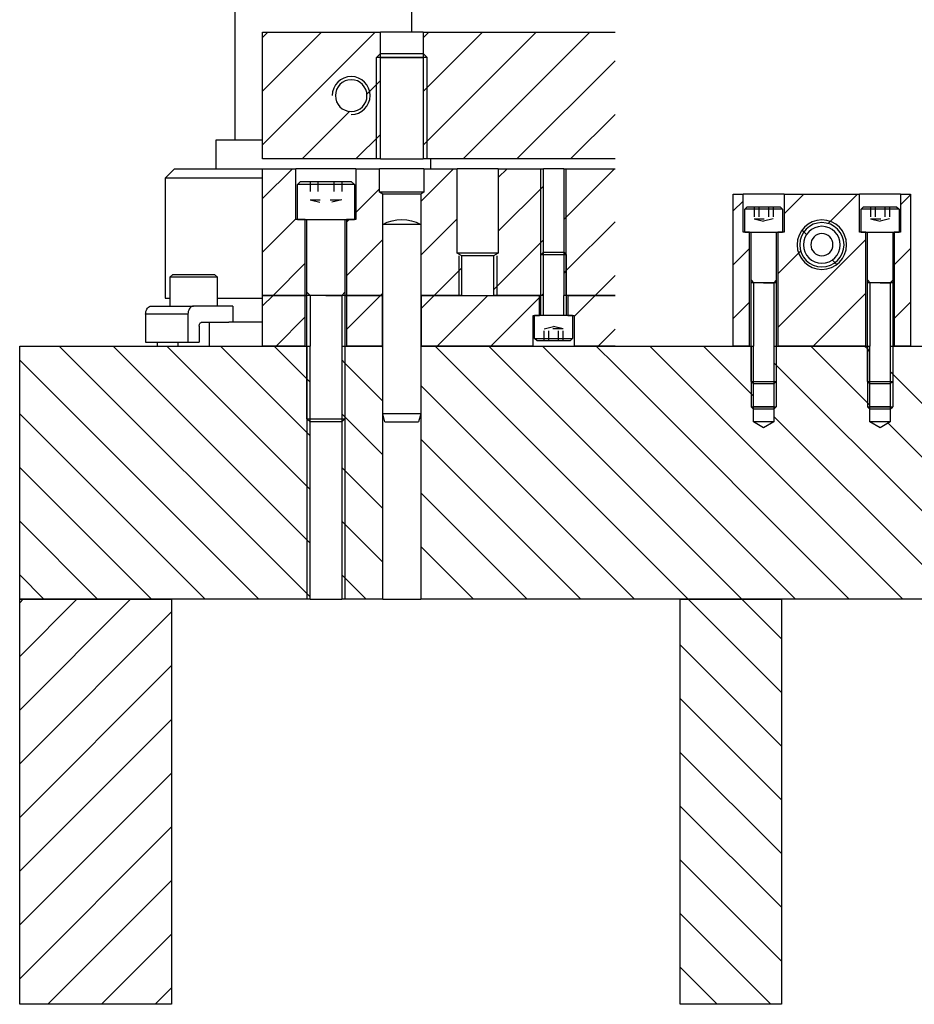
# Model space of a CAD drawing. Header units: inches. Extents: x 3 to 351, y 4 to 271.
# Tile 410 of 530: x 293 to 302, y 94 to 104. Entities that reach past the tile are written whole.
import ezdxf

# ---------------------------------------------------------------- set-up
doc = ezdxf.new("R2010")
doc.units = ezdxf.units.IN
doc.header["$LTSCALE"] = 0.5
doc.header["$MEASUREMENT"] = 0
doc.linetypes.add('HIDDEN', pattern=[0.225, 0.15, -0.075])
doc.layers.add('MFB', color=7, linetype='Continuous')

msp = doc.modelspace()

# ---------------------------------------------------------------- linework, layer by layer
at = {"layer": 'MFB', "color": 136, "linetype": 'Continuous'}
for p, q in [((295.2125, 105.0388), (295.2125, 102.6781)), ((296.9625, 103.7448), (296.9625, 104.2448)), ((294.6167, 102.3968), (294.525, 102.3052)), ((294.6167, 102.3968), (295.4875, 102.3968)), ((295.4875, 102.3052), (294.525, 102.3052)), ((294.525, 102.3052), (294.525, 101.1188)), ((297.05, 101.8466), (296.675, 101.8466)), ((296.675, 99.9768), (296.675, 101.8466)), ((297.05, 101.8466), (297.05, 99.9768)), ((294.525, 101.1188), (294.5715, 101.1188)), ((295.0403, 101.1188), (295.4875, 101.1188)), ((295.4875, 100.8828), (295.1545, 100.8828)), ((294.446, 100.686), (294.446, 100.6468)), ((296.6965, 99.8968), (296.675, 99.9768)), ((297.05, 99.9768), (296.675, 99.9768)), ((297.05, 99.9768), (297.0286, 99.8968)), ((296.6965, 99.8968), (297.0286, 99.8968))]:
    msp.add_line(p, q, dxfattribs=at)
at = {"layer": 'MFB', "color": 190, "linetype": 'Continuous'}
for p, q in [((296.5989, 103.7448), (295.4875, 102.6334)), ((296.0686, 103.7448), (295.4875, 103.1638)), ((295.5383, 103.7448), (295.4875, 103.6941)), ((296.5989, 103.7448), (295.4875, 102.6334)), ((296.0686, 103.7448), (295.4875, 103.1638)), ((295.5383, 103.7448), (295.4875, 103.6941)), ((295.4875, 102.4948), (295.4875, 103.7448)), ((295.4875, 103.7448), (296.6516, 103.7448)), ((296.6516, 103.4948), (296.6516, 103.7448)), ((297.0735, 103.7448), (296.6516, 103.7448)), ((298.1899, 103.7448), (297.0735, 102.6284)), ((297.6596, 103.7448), (297.0735, 103.1587)), ((297.1293, 103.7448), (297.0735, 103.689)), ((298.1899, 103.7448), (297.0735, 102.6284)), ((297.6596, 103.7448), (297.0735, 103.1587)), ((297.1293, 103.7448), (297.0735, 103.689)), ((297.0735, 103.7448), (297.0735, 103.4948)), ((297.0735, 103.7448), (298.9697, 103.7448)), ((298.7202, 103.7448), (297.4702, 102.4948)), ((298.7202, 103.7448), (297.4702, 102.4948)), ((296.6516, 102.4948), (296.6516, 103.4948)), ((297.0735, 103.4948), (297.0735, 102.4948)), ((298.9697, 103.464), (298.0006, 102.4948)), ((298.9697, 103.464), (298.0006, 102.4948)), ((296.6516, 103.2671), (296.5181, 103.1337)), ((296.6516, 103.2671), (296.5181, 103.1337)), ((296.3486, 102.9642), (295.8793, 102.4948)), ((296.3486, 102.9642), (295.8793, 102.4948)), ((298.9697, 102.9337), (298.5309, 102.4948)), ((298.9697, 102.9337), (298.5309, 102.4948)), ((296.6516, 102.7368), (296.4096, 102.4948)), ((296.6516, 102.7368), (296.4096, 102.4948)), ((296.6516, 102.4948), (295.4875, 102.4948)), ((296.6516, 102.4948), (297.0735, 102.4948)), ((298.9697, 102.4948), (297.0735, 102.4948))]:
    msp.add_line(p, q, dxfattribs=at)
at = {"layer": 'MFB', "color": 2, "linetype": 'Continuous'}
for p, q in [((296.6516, 103.5339), (296.6125, 103.4948)), ((296.6125, 102.4948), (296.6125, 103.4948)), ((297.1125, 103.4948), (296.6125, 103.4948)), ((296.6516, 103.5339), (297.0735, 103.5339)), ((297.0735, 103.5339), (297.1125, 103.4948)), ((297.1125, 102.4948), (297.1125, 103.4948)), ((298.2375, 101.1468), (298.2375, 102.3968)), ((298.4875, 101.1468), (298.4875, 102.3968)), ((297.425, 101.5365), (297.425, 101.1468)), ((297.8, 101.5365), (297.8, 101.1468)), ((300.3125, 101.2963), (300.337, 101.2718)), ((300.337, 101.2718), (300.337, 100.6468)), ((300.4375, 101.2718), (300.337, 101.2718)), ((300.4375, 101.2718), (300.538, 101.2718)), ((300.5625, 101.2963), (300.538, 101.2718)), ((300.538, 101.2718), (300.538, 100.6468)), ((301.4625, 101.2963), (301.487, 101.2718)), ((301.487, 101.2718), (301.487, 100.6468)), ((301.5875, 101.2718), (301.487, 101.2718)), ((301.5875, 101.2718), (301.688, 101.2718)), ((301.7125, 101.2963), (301.688, 101.2718)), ((301.688, 101.2718), (301.688, 100.6468)), ((295.925, 101.1781), (295.9563, 101.1468)), ((295.9563, 101.1468), (295.9563, 100.6468)), ((296.1125, 101.1468), (295.9563, 101.1468)), ((296.1125, 101.1468), (296.2688, 101.1468)), ((296.3, 101.1781), (296.2688, 101.1468)), ((296.2688, 101.1468), (296.2688, 100.6468)), ((298.262, 100.9468), (298.262, 101.1468)), ((298.463, 100.9468), (298.463, 101.1468)), ((294.3394, 101.001), (294.3449, 101.0122)), ((294.3449, 101.0122), (294.3518, 101.0219)), ((294.3518, 101.0219), (294.3598, 101.0298)), ((294.3598, 101.0298), (294.3686, 101.0356)), ((294.3686, 101.0356), (294.3779, 101.0391)), ((294.3779, 101.0391), (294.3876, 101.0403)), ((294.3876, 101.0403), (294.8052, 101.0403)), ((294.7626, 101.0122), (294.757, 101.001)), ((294.7694, 101.0219), (294.7626, 101.0122)), ((294.7774, 101.0298), (294.7694, 101.0219)), ((294.7862, 101.0356), (294.7774, 101.0298)), ((294.7955, 101.0391), (294.7862, 101.0356)), ((294.8052, 101.0403), (294.7955, 101.0391)), ((295.1949, 101.0403), (294.8052, 101.0403)), ((295.1949, 101.0403), (295.1949, 100.8828)), ((294.3319, 100.9616), (294.3328, 100.9753)), ((294.3319, 100.9616), (294.3319, 100.686)), ((294.3328, 100.9753), (294.3353, 100.9885)), ((294.3353, 100.9885), (294.3394, 101.001)), ((294.7504, 100.9753), (294.7495, 100.9616)), ((294.7495, 100.9616), (294.7495, 100.686)), ((294.7529, 100.9885), (294.7504, 100.9753)), ((294.757, 101.001), (294.7529, 100.9885)), ((294.8609, 100.8435), (294.8613, 100.8503)), ((294.8609, 100.8435), (294.8609, 100.686)), ((294.8613, 100.8503), (294.8626, 100.8569)), ((294.8626, 100.8569), (294.8646, 100.8632)), ((294.8646, 100.8632), (294.8674, 100.8688)), ((294.8674, 100.8688), (294.8708, 100.8736)), ((294.8708, 100.8736), (294.8748, 100.8776)), ((294.8748, 100.8776), (294.8792, 100.8805)), ((294.8792, 100.8805), (294.8839, 100.8822)), ((294.8839, 100.8822), (294.8887, 100.8828)), ((294.8887, 100.8828), (295.1545, 100.8828)), ((294.3319, 100.686), (294.7495, 100.686)), ((294.7495, 100.686), (294.8609, 100.686)), ((295.925, 100.6468), (295.925, 98.1468)), ((296.3, 100.6468), (296.3, 98.1468)), ((300.3125, 100.6468), (300.3125, 100.0468)), ((300.5625, 100.6468), (300.5625, 100.0468)), ((301.4625, 100.6468), (301.4625, 100.0468)), ((301.7125, 100.6468), (301.7125, 100.0468)), ((300.3125, 100.0468), (300.5625, 100.0468)), ((300.337, 100.0223), (300.3125, 100.0468)), ((300.538, 100.0223), (300.5625, 100.0468)), ((301.4625, 100.0468), (301.7125, 100.0468)), ((301.487, 100.0223), (301.4625, 100.0468)), ((301.688, 100.0223), (301.7125, 100.0468)), ((300.538, 100.0223), (300.337, 100.0223)), ((301.688, 100.0223), (301.487, 100.0223))]:
    msp.add_line(p, q, dxfattribs=at)
at = {"layer": 'MFB', "color": 96, "linetype": 'Continuous'}
for p, q in [((296.6516, 103.4948), (297.0735, 103.4948)), ((295.4875, 102.6781), (295.025, 102.6781)), ((295.025, 102.6781), (295.025, 102.3968)), ((297.15, 102.3968), (297.15, 102.4948)), ((294.7495, 100.9616), (294.3319, 100.9616)), ((300.538, 100.0468), (300.337, 100.0468)), ((301.688, 100.0468), (301.487, 100.0468))]:
    msp.add_line(p, q, dxfattribs=at)
at = {"layer": 'MFB', "color": 9, "linetype": 'Continuous'}
for p, q in [((295.7813, 102.3968), (295.4875, 102.1031)), ((295.7813, 102.3968), (295.4875, 102.1031)), ((295.4875, 101.1468), (295.4875, 102.3968)), ((295.4875, 102.3968), (295.8156, 102.3968)), ((295.8156, 101.8968), (295.8156, 102.3968)), ((296.4094, 102.3968), (295.8156, 102.3968)), ((296.4094, 102.3968), (296.4094, 101.8968)), ((296.4094, 102.3968), (296.6438, 102.3968)), ((296.6438, 102.1649), (296.6438, 102.3968)), ((297.0813, 102.3968), (296.6438, 102.3968)), ((297.3722, 102.3968), (297.05, 102.0746)), ((297.3722, 102.3968), (297.05, 102.0746)), ((297.0813, 102.3968), (297.0813, 102.1649)), ((297.0813, 102.3968), (297.4094, 102.3968)), ((297.4094, 101.5635), (297.4094, 102.3968)), ((297.8156, 102.3968), (297.4094, 102.3968)), ((297.9026, 102.3968), (297.8156, 102.3099)), ((297.9026, 102.3968), (297.8156, 102.3099)), ((297.8156, 102.3968), (297.8156, 101.5635)), ((297.8156, 102.3968), (298.262, 102.3968)), ((298.262, 101.1468), (298.262, 102.3968)), ((298.463, 102.3968), (298.262, 102.3968)), ((298.9632, 102.3968), (298.463, 101.8966)), ((298.9632, 102.3968), (298.463, 101.8966)), ((298.463, 102.3968), (298.463, 101.1468)), ((298.463, 102.3968), (298.9697, 102.3968)), ((296.6438, 102.1987), (296.4094, 101.9643)), ((296.6438, 102.1987), (296.4094, 101.9643)), ((298.262, 102.2259), (297.8156, 101.7796)), ((298.262, 102.2259), (297.8156, 101.7796)), ((297.0813, 102.1649), (296.6438, 102.1649)), ((296.675, 102.1468), (296.6438, 102.1649)), ((297.05, 102.1468), (296.675, 102.1468)), ((296.675, 101.1468), (296.675, 102.1468)), ((297.0813, 102.1649), (297.05, 102.1468)), ((297.05, 102.1468), (297.05, 101.1468)), ((300.1375, 100.6468), (300.1375, 102.1468)), ((300.1375, 102.1468), (300.2344, 102.1468)), ((300.2344, 101.7718), (300.2344, 102.1468)), ((300.6406, 102.1468), (300.2344, 102.1468)), ((300.8346, 102.1468), (300.6406, 101.9529)), ((300.8346, 102.1468), (300.6406, 101.9529)), ((300.6406, 102.1468), (300.6406, 101.7718)), ((300.6406, 102.1468), (301.3844, 102.1468)), ((301.3649, 102.1468), (301.095, 101.877)), ((301.3649, 102.1468), (301.095, 101.877)), ((301.3844, 101.7718), (301.3844, 102.1468)), ((301.7906, 102.1468), (301.3844, 102.1468)), ((301.7906, 102.1468), (301.7906, 101.7718)), ((301.7906, 102.1468), (301.8875, 102.1468)), ((301.8875, 102.1391), (301.7906, 102.0423)), ((301.8875, 102.1391), (301.7906, 102.0423)), ((301.8875, 102.1468), (301.8875, 100.6468)), ((300.2344, 102.077), (300.1375, 101.9801)), ((300.2344, 102.077), (300.1375, 101.9801)), ((295.8156, 101.9009), (295.4875, 101.5728)), ((295.8156, 101.9009), (295.4875, 101.5728)), ((295.9094, 101.8968), (295.8156, 101.8968)), ((295.9094, 101.1468), (295.9094, 101.8968)), ((296.3419, 101.8968), (296.3156, 101.8706)), ((296.3419, 101.8968), (296.3156, 101.8706)), ((296.3156, 101.8968), (296.3156, 101.1468)), ((296.4094, 101.8968), (296.3156, 101.8968)), ((297.4094, 101.9037), (297.05, 101.5443)), ((297.4094, 101.9037), (297.05, 101.5443)), ((298.9697, 101.873), (298.4875, 101.3908)), ((298.9697, 101.873), (298.4875, 101.3908)), ((300.8357, 101.7756), (300.8173, 101.794)), ((300.8357, 101.7756), (300.8173, 101.794)), ((301.095, 101.877), (301.0746, 101.8566)), ((301.095, 101.877), (301.0746, 101.8566)), ((296.675, 101.6996), (296.3156, 101.3402)), ((296.675, 101.6996), (296.3156, 101.3402)), ((298.262, 101.6956), (297.7688, 101.2024)), ((298.262, 101.6956), (297.7688, 101.2024)), ((300.2969, 101.7718), (300.2344, 101.7718)), ((300.2969, 100.6468), (300.2969, 101.7718)), ((300.5781, 101.7718), (300.5781, 100.6468)), ((300.6406, 101.7718), (300.5781, 101.7718)), ((301.4469, 101.6985), (300.5781, 100.8298)), ((301.4469, 101.6985), (300.5781, 100.8298)), ((300.8621, 101.7492), (300.8357, 101.7756)), ((300.8621, 101.7492), (300.8357, 101.7756)), ((301.4469, 101.7718), (301.3844, 101.7718)), ((301.4469, 100.6468), (301.4469, 101.7718)), ((301.7281, 101.7718), (301.7281, 100.6468)), ((301.7906, 101.7718), (301.7281, 101.7718)), ((300.2969, 101.6092), (300.1375, 101.4498)), ((300.2969, 101.6092), (300.1375, 101.4498)), ((301.8875, 101.6088), (301.7281, 101.4494)), ((301.8875, 101.6088), (301.7281, 101.4494)), ((297.8156, 101.5635), (297.4094, 101.5635)), ((297.4563, 101.5365), (297.4094, 101.5635)), ((297.7688, 101.5365), (297.4563, 101.5365)), ((297.4563, 101.1468), (297.4563, 101.5365)), ((297.8156, 101.5635), (297.7688, 101.5365)), ((297.7688, 101.5365), (297.7688, 101.1468)), ((300.7824, 101.5643), (300.5781, 101.3601)), ((300.7824, 101.5643), (300.5781, 101.3601)), ((300.8028, 101.5847), (300.7824, 101.5643)), ((300.8028, 101.5847), (300.7824, 101.5643)), ((295.9094, 101.4643), (295.5919, 101.1468)), ((295.9094, 101.4643), (295.5919, 101.1468)), ((297.4563, 101.4202), (297.1829, 101.1468)), ((297.4563, 101.4202), (297.1829, 101.1468)), ((301.1413, 101.47), (301.1149, 101.4964)), ((301.1413, 101.47), (301.1149, 101.4964)), ((301.1597, 101.4516), (301.1413, 101.47)), ((301.1597, 101.4516), (301.1413, 101.47)), ((298.4875, 101.3908), (298.463, 101.3663)), ((298.9697, 101.3427), (298.7739, 101.1468)), ((298.9697, 101.3427), (298.7739, 101.1468)), ((295.5919, 101.1468), (295.4875, 101.0424)), ((295.5919, 101.1468), (295.4875, 101.0424)), ((295.9094, 101.1468), (295.4875, 101.1468)), ((295.4875, 100.6468), (295.4875, 101.1468)), ((295.4875, 101.1468), (295.9094, 101.1468)), ((295.925, 101.1468), (295.9094, 101.1468)), ((295.9094, 100.6468), (295.9094, 101.1468)), ((295.9094, 101.1468), (295.925, 101.1468)), ((296.3156, 101.1468), (296.3, 101.1468)), ((296.3, 101.1468), (296.3156, 101.1468)), ((296.6526, 101.1468), (296.3156, 100.8099)), ((296.6526, 101.1468), (296.3156, 100.8099)), ((296.675, 101.1468), (296.3156, 101.1468)), ((296.3156, 101.1468), (296.3156, 100.6468)), ((296.3156, 101.1468), (296.6725, 101.1468)), ((296.675, 101.1693), (296.6526, 101.1468)), ((296.675, 101.1693), (296.6526, 101.1468)), ((296.6725, 100.6468), (296.6725, 101.1468)), ((297.4563, 101.1468), (297.05, 101.1468)), ((297.1829, 101.1468), (297.0525, 101.0164)), ((297.1829, 101.1468), (297.0525, 101.0164)), ((297.0525, 101.1468), (297.0525, 100.6468)), ((297.0525, 101.1468), (298.2219, 101.1468)), ((297.7132, 101.1468), (297.2132, 100.6468)), ((297.7132, 101.1468), (297.2132, 100.6468)), ((298.2219, 101.1252), (297.7436, 100.6468)), ((298.2219, 101.1252), (297.7436, 100.6468)), ((298.262, 101.1468), (297.7688, 101.1468)), ((298.2219, 100.9468), (298.2219, 101.1468)), ((298.262, 101.1653), (298.2436, 101.1468)), ((298.9697, 101.1468), (298.463, 101.1468)), ((298.5031, 101.1468), (298.5031, 100.9468)), ((298.5031, 101.1468), (298.9697, 101.1468)), ((298.7739, 101.1468), (298.5656, 100.9386)), ((298.7739, 101.1468), (298.5656, 100.9386)), ((301.4469, 101.1682), (300.9255, 100.6468)), ((301.4469, 101.1682), (300.9255, 100.6468)), ((300.2969, 101.0788), (300.1375, 100.9195)), ((300.2969, 101.0788), (300.1375, 100.9195)), ((301.8875, 101.0785), (301.7281, 100.9191)), ((301.8875, 101.0785), (301.7281, 100.9191)), ((295.9094, 100.934), (295.6222, 100.6468)), ((295.9094, 100.934), (295.6222, 100.6468)), ((298.1594, 100.6468), (298.1594, 100.9468)), ((298.1594, 100.9468), (298.2219, 100.9468)), ((298.5031, 100.9468), (298.5656, 100.9468)), ((298.5656, 100.9468), (298.5656, 100.6468)), ((298.9697, 100.8123), (298.8042, 100.6468)), ((298.9697, 100.8123), (298.8042, 100.6468)), ((295.9094, 100.6468), (295.4875, 100.6468)), ((296.6725, 100.6468), (296.3156, 100.6468)), ((298.1594, 100.6468), (297.0525, 100.6468)), ((298.9697, 100.6468), (298.5656, 100.6468)), ((300.2969, 100.6468), (300.1375, 100.6468)), ((301.4469, 100.6468), (300.5781, 100.6468)), ((301.8875, 100.6468), (301.7281, 100.6468)), ((294.1829, 98.1468), (293.0875, 97.0514)), ((293.6526, 98.1468), (293.0875, 97.5818)), ((293.1222, 98.1468), (293.0875, 98.1121)), ((294.1829, 98.1468), (293.0875, 97.0514)), ((293.6526, 98.1468), (293.0875, 97.5818)), ((293.1222, 98.1468), (293.0875, 98.1121)), ((293.0875, 98.1468), (294.5875, 98.1468)), ((293.0875, 94.1468), (293.0875, 98.1468)), ((294.5875, 98.1468), (294.5875, 94.1468)), ((299.6125, 94.1468), (299.6125, 98.1468)), ((299.6125, 98.1468), (300.6125, 98.1468)), ((300.6125, 97.2258), (299.6915, 98.1468)), ((300.6125, 97.2258), (299.6915, 98.1468)), ((300.6125, 97.7561), (300.2218, 98.1468)), ((300.6125, 97.7561), (300.2218, 98.1468)), ((300.6125, 98.1468), (300.6125, 94.1468)), ((294.5875, 98.0211), (293.0875, 96.5211)), ((294.5875, 98.0211), (293.0875, 96.5211)), ((300.6125, 96.6955), (299.6125, 97.6955)), ((300.6125, 96.6955), (299.6125, 97.6955)), ((294.5875, 97.4908), (293.0875, 95.9908)), ((294.5875, 97.4908), (293.0875, 95.9908)), ((300.6125, 96.1651), (299.6125, 97.1651)), ((300.6125, 96.1651), (299.6125, 97.1651)), ((294.5875, 96.9605), (293.0875, 95.4605)), ((294.5875, 96.9605), (293.0875, 95.4605)), ((300.6125, 95.6348), (299.6125, 96.6348)), ((300.6125, 95.6348), (299.6125, 96.6348)), ((294.5875, 96.4301), (293.0875, 94.9301)), ((294.5875, 96.4301), (293.0875, 94.9301)), ((300.6125, 95.1045), (299.6125, 96.1045)), ((300.6125, 95.1045), (299.6125, 96.1045)), ((294.5875, 95.8998), (293.0875, 94.3998)), ((294.5875, 95.8998), (293.0875, 94.3998)), ((300.6125, 94.5741), (299.6125, 95.5741)), ((300.6125, 94.5741), (299.6125, 95.5741)), ((294.5875, 95.3695), (293.3649, 94.1468)), ((294.5875, 95.3695), (293.3649, 94.1468)), ((300.5095, 94.1468), (299.6125, 95.0438)), ((300.5095, 94.1468), (299.6125, 95.0438)), ((294.5875, 94.8391), (293.8952, 94.1468)), ((294.5875, 94.8391), (293.8952, 94.1468)), ((299.9792, 94.1468), (299.6125, 94.5135)), ((299.9792, 94.1468), (299.6125, 94.5135)), ((294.5875, 94.3088), (294.4255, 94.1468)), ((294.5875, 94.3088), (294.4255, 94.1468)), ((294.5875, 94.1468), (293.0875, 94.1468)), ((300.6125, 94.1468), (299.6125, 94.1468))]:
    msp.add_line(p, q, dxfattribs=at)
at = {"layer": 'MFB', "color": 132, "linetype": 'Continuous'}
for p, q in [((295.8313, 102.2406), (295.8625, 102.2718)), ((296.3938, 102.2406), (295.8313, 102.2406)), ((295.8313, 101.8968), (295.8313, 102.2406)), ((295.8625, 102.2718), (296.3625, 102.2718)), ((296.3625, 102.2718), (296.3938, 102.2406)), ((296.3938, 102.2406), (296.3938, 101.8968)), ((300.25, 101.9973), (300.2745, 102.0218)), ((300.625, 101.9973), (300.25, 101.9973)), ((300.25, 101.7718), (300.25, 101.9973)), ((300.2745, 102.0218), (300.6005, 102.0218)), ((300.6005, 102.0218), (300.625, 101.9973)), ((300.625, 101.9973), (300.625, 101.7718)), ((301.4, 101.9973), (301.4245, 102.0218)), ((301.775, 101.9973), (301.4, 101.9973)), ((301.4, 101.7718), (301.4, 101.9973)), ((301.4245, 102.0218), (301.7505, 102.0218)), ((301.7505, 102.0218), (301.775, 101.9973)), ((301.775, 101.9973), (301.775, 101.7718)), ((295.8313, 101.8968), (296.3938, 101.8968)), ((295.925, 101.1468), (295.925, 101.8968)), ((296.3, 101.8968), (296.3, 101.1468)), ((300.25, 101.7718), (300.625, 101.7718)), ((300.3125, 101.2718), (300.3125, 101.7718)), ((300.5625, 101.7718), (300.5625, 101.2718)), ((301.4, 101.7718), (301.775, 101.7718)), ((301.4625, 101.2718), (301.4625, 101.7718)), ((301.7125, 101.7718), (301.7125, 101.2718)), ((298.2375, 101.5473), (298.262, 101.5718)), ((298.4875, 101.5473), (298.2375, 101.5473)), ((298.2375, 100.9468), (298.2375, 101.5473)), ((298.262, 101.5718), (298.463, 101.5718)), ((298.463, 101.5718), (298.4875, 101.5473)), ((298.4875, 101.5473), (298.4875, 100.9468)), ((294.5993, 101.3528), (294.5715, 101.3251)), ((295.0403, 101.3251), (294.5715, 101.3251)), ((294.5715, 101.3251), (294.5715, 101.0403)), ((294.5993, 101.3528), (295.0125, 101.3528)), ((295.0403, 101.3251), (295.0125, 101.3528)), ((295.0403, 101.0403), (295.0403, 101.3251)), ((300.5625, 101.2718), (300.3125, 101.2718)), ((300.3125, 100.2963), (300.3125, 101.2718)), ((300.5625, 101.2718), (300.5625, 100.2963)), ((301.7125, 101.2718), (301.4625, 101.2718)), ((301.4625, 100.2963), (301.4625, 101.2718)), ((301.7125, 101.2718), (301.7125, 100.2963)), ((296.3, 101.1468), (295.925, 101.1468)), ((295.925, 99.9281), (295.925, 101.1468)), ((296.3, 101.1468), (296.3, 99.9281)), ((298.175, 100.7213), (298.175, 100.9468)), ((298.55, 100.9468), (298.175, 100.9468)), ((298.55, 100.9468), (298.55, 100.7213)), ((294.9621, 100.6468), (294.9621, 100.8828)), ((298.1995, 100.6968), (298.175, 100.7213)), ((298.175, 100.7213), (298.55, 100.7213)), ((298.55, 100.7213), (298.5255, 100.6968)), ((294.6496, 100.686), (294.6496, 100.6468)), ((298.5255, 100.6968), (298.1995, 100.6968)), ((300.3125, 100.2963), (300.5625, 100.2963)), ((300.337, 100.2718), (300.3125, 100.2963)), ((300.538, 100.2718), (300.337, 100.2718)), ((300.5625, 100.2963), (300.538, 100.2718)), ((301.487, 100.2718), (301.4625, 100.2963)), ((301.4625, 100.2963), (301.7125, 100.2963)), ((301.688, 100.2718), (301.487, 100.2718)), ((301.7125, 100.2963), (301.688, 100.2718)), ((295.9563, 99.8968), (295.925, 99.9281)), ((295.925, 99.9281), (296.3, 99.9281)), ((296.2688, 99.8968), (295.9563, 99.8968)), ((296.3, 99.9281), (296.2688, 99.8968))]:
    msp.add_line(p, q, dxfattribs=at)
at = {"layer": 'MFB', "color": 254, "linetype": 'HIDDEN'}
for p, q in [((295.9563, 102.2718), (295.9563, 102.0898)), ((296.0344, 102.2718), (296.0344, 102.0898)), ((296.1906, 102.2718), (296.1906, 102.0898)), ((296.2688, 102.2718), (296.2688, 102.0898)), ((295.9563, 102.0898), (296.2688, 102.0898)), ((295.9563, 102.0898), (296.1125, 102.0508)), ((296.2688, 102.0898), (296.1125, 102.0508)), ((300.3438, 102.0218), (300.3438, 101.9018)), ((300.3906, 102.0218), (300.3906, 101.9018)), ((300.4844, 102.0218), (300.4844, 101.9018)), ((300.5313, 102.0218), (300.5313, 101.9018)), ((301.4938, 102.0218), (301.4938, 101.9018)), ((301.5406, 102.0218), (301.5406, 101.9018)), ((301.6344, 102.0218), (301.6344, 101.9018)), ((301.6813, 102.0218), (301.6813, 101.9018)), ((300.3438, 101.9018), (300.5313, 101.9018)), ((300.3438, 101.9018), (300.4375, 101.8784)), ((300.5313, 101.9018), (300.4375, 101.8784)), ((301.4938, 101.9018), (301.6813, 101.9018)), ((301.4938, 101.9018), (301.5875, 101.8784)), ((301.6813, 101.9018), (301.5875, 101.8784)), ((298.2688, 100.8168), (298.3625, 100.8403)), ((298.4563, 100.8168), (298.3625, 100.8403)), ((298.2688, 100.6968), (298.2688, 100.8168)), ((298.4563, 100.8168), (298.2688, 100.8168)), ((298.3156, 100.6968), (298.3156, 100.8168)), ((298.4094, 100.6968), (298.4094, 100.8168)), ((298.4563, 100.6968), (298.4563, 100.8168))]:
    msp.add_line(p, q, dxfattribs=at)
at = {"layer": 'MFB', "color": 254, "linetype": 'Continuous'}
for p, q in [((293.0875, 98.1468), (293.0875, 100.6468)), ((293.0875, 100.6468), (295.9563, 100.6468)), ((295.9563, 98.1697), (293.4792, 100.6468)), ((295.9563, 98.1697), (293.4792, 100.6468)), ((295.9563, 98.7001), (294.0095, 100.6468)), ((295.9563, 98.7001), (294.0095, 100.6468)), ((295.9563, 99.2304), (294.5398, 100.6468)), ((295.9563, 99.2304), (294.5398, 100.6468)), ((295.9563, 99.7607), (295.0702, 100.6468)), ((295.9563, 99.7607), (295.0702, 100.6468)), ((295.925, 100.3223), (295.6005, 100.6468)), ((295.925, 100.3223), (295.6005, 100.6468)), ((295.9563, 98.1468), (295.9563, 100.6468)), ((296.2688, 100.6468), (296.2688, 98.1468)), ((296.2688, 100.6468), (296.675, 100.6468)), ((296.675, 100.633), (296.6611, 100.6468)), ((296.675, 100.633), (296.6611, 100.6468)), ((296.675, 98.1468), (296.675, 100.6468)), ((297.05, 100.6468), (297.05, 98.1468)), ((297.05, 100.6468), (298.9697, 100.6468)), ((298.9697, 98.8686), (297.1915, 100.6468)), ((298.9697, 98.8686), (297.1915, 100.6468)), ((298.9697, 99.3989), (297.7218, 100.6468)), ((298.9697, 99.3989), (297.7218, 100.6468)), ((298.9697, 99.9292), (298.2521, 100.6468)), ((298.9697, 99.9292), (298.2521, 100.6468)), ((298.9697, 100.4596), (298.7825, 100.6468)), ((298.9697, 100.4596), (298.7825, 100.6468)), ((298.9697, 100.6468), (300.337, 100.6468)), ((301.8128, 98.1468), (299.3128, 100.6468)), ((301.8128, 98.1468), (299.3128, 100.6468)), ((300.337, 100.1529), (299.8431, 100.6468)), ((300.337, 100.1529), (299.8431, 100.6468)), ((300.337, 100.0468), (300.337, 100.6468)), ((300.538, 100.6468), (300.538, 100.0468)), ((300.538, 100.6468), (301.487, 100.6468)), ((301.487, 100.0636), (300.9038, 100.6468)), ((301.487, 100.0636), (300.9038, 100.6468)), ((301.4625, 100.6184), (301.4341, 100.6468)), ((301.4625, 100.6184), (301.4341, 100.6468)), ((301.487, 100.0468), (301.487, 100.6468)), ((301.688, 100.6468), (301.688, 100.0468)), ((301.688, 100.6468), (302.0218, 100.6468)), ((301.487, 100.5939), (301.4625, 100.6184)), ((295.4488, 98.1468), (293.0875, 100.5082)), ((295.4488, 98.1468), (293.0875, 100.5082)), ((296.3, 100.4776), (296.2688, 100.5089)), ((296.675, 100.1026), (296.3, 100.4776)), ((296.675, 100.1026), (296.3, 100.4776)), ((301.2825, 98.1468), (298.9697, 100.4596)), ((301.2825, 98.1468), (298.9697, 100.4596)), ((300.5625, 100.4578), (300.538, 100.4823)), ((302.0218, 98.9985), (300.5625, 100.4578)), ((302.0218, 98.9985), (300.5625, 100.4578)), ((301.7125, 100.3684), (301.688, 100.3929)), ((302.0218, 100.0592), (301.7125, 100.3684)), ((302.0218, 100.0592), (301.7125, 100.3684)), ((295.9563, 100.2911), (295.925, 100.3223)), ((298.9697, 98.3382), (297.05, 100.258)), ((298.9697, 98.3382), (297.05, 100.258)), ((300.337, 99.8968), (300.337, 100.0468)), ((300.538, 100.0468), (300.538, 99.8968)), ((301.487, 99.8968), (301.487, 100.0468)), ((301.688, 100.0468), (301.688, 99.8968)), ((294.9185, 98.1468), (293.0875, 99.9778)), ((294.9185, 98.1468), (293.0875, 99.9778)), ((296.3, 99.9473), (296.2688, 99.9786)), ((296.675, 99.5723), (296.3, 99.9473)), ((296.675, 99.5723), (296.3, 99.9473)), ((302.0218, 98.4682), (300.538, 99.9519)), ((302.0218, 98.4682), (300.538, 99.9519)), ((300.7521, 98.1468), (298.9697, 99.9292)), ((300.7521, 98.1468), (298.9697, 99.9292)), ((300.4375, 99.8388), (300.337, 99.8968)), ((300.538, 99.8968), (300.337, 99.8968)), ((300.538, 99.8968), (300.4375, 99.8388)), ((301.5875, 99.8388), (301.487, 99.8968)), ((301.688, 99.8968), (301.487, 99.8968)), ((301.688, 99.8968), (301.5875, 99.8388)), ((302.0218, 99.5289), (301.6663, 99.8843)), ((302.0218, 99.5289), (301.6663, 99.8843)), ((298.6308, 98.1468), (297.05, 99.7276)), ((298.6308, 98.1468), (297.05, 99.7276)), ((294.3882, 98.1468), (293.0875, 99.4475)), ((294.3882, 98.1468), (293.0875, 99.4475)), ((296.675, 99.042), (296.2688, 99.4482)), ((296.675, 99.042), (296.2688, 99.4482)), ((300.2218, 98.1468), (298.9697, 99.3989)), ((300.2218, 98.1468), (298.9697, 99.3989)), ((298.1005, 98.1468), (297.05, 99.1973)), ((298.1005, 98.1468), (297.05, 99.1973)), ((293.8578, 98.1468), (293.0875, 98.9172)), ((293.8578, 98.1468), (293.0875, 98.9172)), ((296.675, 98.5116), (296.2688, 98.9179)), ((296.675, 98.5116), (296.2688, 98.9179)), ((299.6915, 98.1468), (298.9697, 98.8686)), ((299.6915, 98.1468), (298.9697, 98.8686)), ((297.5702, 98.1468), (297.05, 98.667)), ((297.5702, 98.1468), (297.05, 98.667)), ((293.3275, 98.1468), (293.0875, 98.3868)), ((293.3275, 98.1468), (293.0875, 98.3868)), ((296.5095, 98.1468), (296.2688, 98.3876)), ((296.5095, 98.1468), (296.2688, 98.3876)), ((299.1611, 98.1468), (298.9697, 98.3382)), ((299.1611, 98.1468), (298.9697, 98.3382)), ((295.9563, 98.1468), (293.0875, 98.1468)), ((295.9563, 98.1468), (296.2688, 98.1468)), ((296.675, 98.1468), (296.2688, 98.1468)), ((296.675, 98.1468), (297.05, 98.1468)), ((298.9697, 98.1468), (297.05, 98.1468)), ((302.0218, 98.1468), (298.9697, 98.1468))]:
    msp.add_line(p, q, dxfattribs=at)
at = {"layer": 'MFB', "color": 190, "linetype": 'Continuous', "extrusion": (0, 0, -1)}
msp.add_circle((-296.3625, 103.1198), 0.1563, dxfattribs=at)
at = {"layer": 'MFB', "color": 9, "linetype": 'Continuous', "extrusion": (0, 0, -1)}
for radius in [0.2445, 0.2188, 0.182, 0.1094]:
    msp.add_circle((-301.0125, 101.6468), radius, dxfattribs=at)
at = {"layer": 'MFB', "color": 2, "linetype": 'Continuous'}
msp.add_arc((296.3625, 103.1198), 0.1875, 270, 180, dxfattribs=at)
at = {"layer": 'MFB', "color": 136, "linetype": 'Continuous', "extrusion": (0, 0, -1)}
msp.add_arc((-296.8625, 101.5218), 0.375, 60, 120, dxfattribs=at)

doc.saveas('drawing.dxf')
